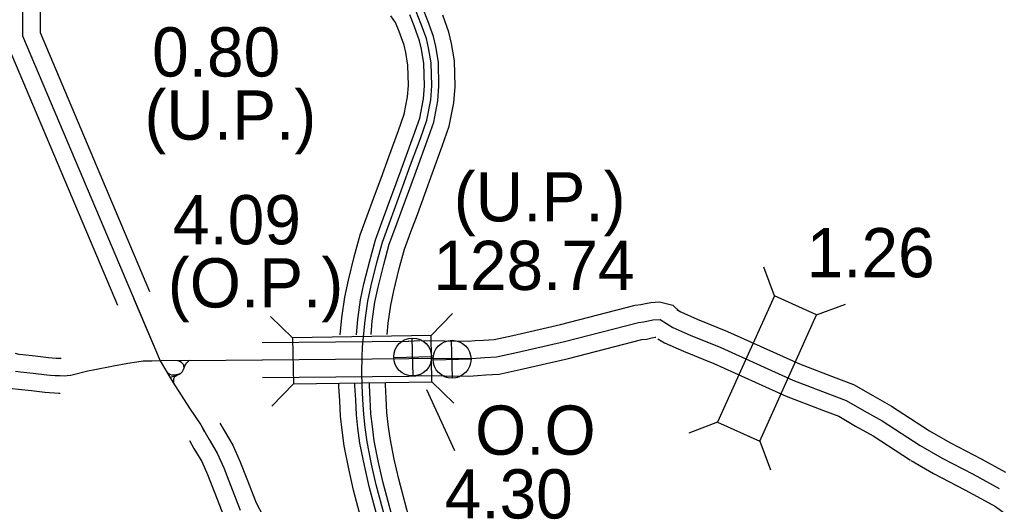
# Model space of a CAD drawing. Extents: x 31699 to 244310, y -8841 to 11474.
# Drawn here: x 103591 to 104151, y 1600 to 1877 of the extents above; entities that cross this region are included whole.
import ezdxf

# ---------------------------------------------------------------- set-up
doc = ezdxf.new("R2010")
doc.units = 0
for name, color, linetype in [('B_Logo', 7, 'Continuous'), ('Level 21', 7, 'Continuous'), ('New Level (0)', 7, 'Continuous'), ('R_XS_EARTHWORK_STAGE1', 7, 'Continuous'), ('R_XS_EARTHWORK_STAGE2', 7, 'Continuous'), ('S_AREA_CALC', 7, 'Continuous'), ('S_WALL', 7, 'Continuous'), ('S_WALL_ANNOT', 7, 'Continuous')]:
    doc.layers.add(name, color=color, linetype=linetype)

msp = doc.modelspace()

# ---------------------------------------------------------------- linework, layer by layer
at = {"layer": 'B_Logo'}
for points in [[(103592.1, 1985.36), (103592.41, 1867.74), (103671.07, 1681.84), (103676.64, 1672.5)], [(103800.42, 1589.7), (103794.73, 1611), (103792.09, 1622.76), (103789.56, 1635.45), (103788.46, 1643.77), (103787.64, 1651.22), (103787.19, 1659.76), (103786.69, 1667.69), (103786.6, 1675.49), (103786.76, 1683.77), (103786.97, 1689.91), (103788.38, 1704.95), (103789.95, 1716.06), (103791.83, 1724.97), (103795.09, 1738.04), (103798.3, 1749.78), (103802.15, 1760.2), (103805.8, 1770.08), (103810.08, 1781.85), (103814.49, 1793.94), (103820.03, 1809.13), (103823.68, 1819.55), (103825.97, 1831.14), (103826.53, 1839.16), (103826.19, 1852.29), (103824.75, 1860.87), (103823.58, 1866.19), (103820.33, 1874.93), (103817.73, 1881.75)], [(103820.44, 1683.44), (103847.59, 1683.17), (103852.05, 1683.43), (103856.91, 1683.78), (103863.69, 1684.21), (103875.04, 1686.66), (103902.52, 1692.83), (103944.84, 1703.83), (103947.83, 1704.21), (103950.68, 1704.79), (103953.14, 1705.23), (103957.2, 1705.57)], [(103957.2, 1705.57), (103964.43, 1700.95), (103974.51, 1696.55), (103991.96, 1689.43), (104033.14, 1670.84), (104054.27, 1662.72), (104063.73, 1659.24), (104074.03, 1653.25), (104084.4, 1647.45), (104105.99, 1633.41)], [(103687.77, 1681.99), (103813.53, 1683.1)], [(103813.53, 1683.1), (103820.44, 1683.44)], [(103687.77, 1681.99), (103671.07, 1681.84), (103666.28, 1681.74), (103661.49, 1681.65), (103657.77, 1681.04), (103652.66, 1680.27), (103644.38, 1678.77), (103632.84, 1676.53), (103629.79, 1675.87), (103620.06, 1673.48), (103617.83, 1673.18), (103616.21, 1673.06), (103613.45, 1673.2), (103611.12, 1673.27), (103608.47, 1673.45), (103606.2, 1673.68), (103598.55, 1674.54), (103591.23, 1675.29), (103588.38, 1675.71)], [(103676.64, 1672.5), (103679.74, 1673.28), (103681, 1673.75), (103681.97, 1674.24), (103682.91, 1674.84), (103683.89, 1675.75), (103684.57, 1676.83), (103684.94, 1677.84), (103685.35, 1679.07), (103685.77, 1679.96), (103686.4, 1680.7), (103687.77, 1681.99)], [(103684.57, 1676.83), (103684.79, 1677.94), (103684.77, 1678.73), (103684.69, 1679.28), (103684.44, 1679.8), (103683.99, 1680.34), (103683.31, 1680.99), (103682.35, 1681.56), (103681.42, 1681.93)], [(103681.97, 1674.24), (103680.3, 1673.84), (103679.28, 1673.7), (103678.47, 1673.67), (103677.91, 1673.68), (103677.31, 1673.82), (103676.69, 1674.08), (103676.06, 1674.43), (103675.11, 1675.07)], [(103676.64, 1672.5), (103678.31, 1669.71), (103688, 1654.83), (103694.32, 1645.14), (103699.09, 1636.83), (103703.84, 1628.99), (103707.54, 1620.66), (103711.41, 1610.66), (103716.96, 1596.49)], [(103681.97, 1674.24), (103680.08, 1673.14), (103679.43, 1672.69), (103679.1, 1672.38), (103678.76, 1671.64), (103678.72, 1670.89), (103678.77, 1669)], [(104105.99, 1633.41), (104118.59, 1626.12), (104136.35, 1616.94), (104151.29, 1608.82)]]:
    msp.add_lwpolyline(points, dxfattribs=at)
at = {"layer": 'Level 21'}
for p, q in [((103815.88, 1673.2), (103815.38, 1694.9)), ((103838.42, 1671.91), (103837.92, 1693.61)), ((103804.78, 1683.8), (103826.48, 1684.3)), ((103827.32, 1682.51), (103849.02, 1683.01))]:
    msp.add_line(p, q, dxfattribs=at)
for centre in [(103815.63, 1684.05), (103838.17, 1682.76)]:
    msp.add_circle(centre, 10.85, dxfattribs=at)
at = {"layer": 'New Level (0)'}
for points in [[(103774.23, 1696.81), (103775.14, 1706.51), (103776.81, 1718.36), (103778.83, 1727.95), (103782.19, 1741.42), (103785.6, 1753.86), (103789.64, 1764.82), (103793.28, 1774.68), (103797.56, 1786.41), (103801.96, 1798.51), (103807.48, 1813.62), (103810.78, 1823.06), (103812.72, 1832.91), (103813.19, 1839.45), (103812.89, 1851.01), (103811.66, 1858.32), (103810.75, 1862.41), (103807.85, 1870.23), (103805.84, 1875.51), (103803.22, 1879.33)], [(103783.43, 1696.81), (103784.25, 1705.44), (103785.85, 1716.78), (103787.77, 1725.9), (103791.05, 1739.1), (103794.33, 1751.06), (103798.24, 1761.65), (103801.89, 1771.52), (103806.17, 1783.27), (103810.58, 1795.37), (103816.11, 1810.54), (103819.65, 1820.65), (103821.83, 1831.69), (103822.36, 1839.25), (103822.03, 1851.89), (103820.66, 1860.08), (103819.57, 1865.01), (103816.43, 1873.46), (103814.01, 1879.8)], [(103791.82, 1696.97), (103792.52, 1704.46), (103794.06, 1715.33), (103795.89, 1724.03), (103799.12, 1736.99), (103802.27, 1748.51), (103806.06, 1758.76), (103809.71, 1768.65), (103814, 1780.42), (103818.41, 1792.52), (103823.96, 1807.73), (103827.71, 1818.45), (103830.1, 1830.59), (103830.7, 1839.06), (103830.35, 1852.69), (103828.84, 1861.67), (103827.58, 1867.37), (103824.23, 1876.39), (103821.44, 1883.7)], [(103801.03, 1696.98), (103801.63, 1703.39), (103803.09, 1713.75), (103804.83, 1721.98), (103807.99, 1734.67), (103811.01, 1745.71), (103814.65, 1755.58), (103818.32, 1765.49), (103822.61, 1777.28), (103827.02, 1789.38), (103832.59, 1804.65), (103836.57, 1816.04), (103839.21, 1829.37), (103839.88, 1838.86), (103839.5, 1853.58), (103837.84, 1863.42), (103836.4, 1869.96), (103832.81, 1879.62)], [(103865.54, 1297), (103854.85, 1335.72), (103844.44, 1373.75), (103839.16, 1394.74), (103830.34, 1425.94), (103824.27, 1449.37), (103816.63, 1476.39), (103811.96, 1495.44), (103805.37, 1519.6), (103800.26, 1538.8), (103794.57, 1559.15), (103787.53, 1586.3), (103781.77, 1607.82), (103779.04, 1620), (103776.4, 1633.27), (103775.22, 1642.16), (103774.34, 1650.15), (103773.88, 1658.99), (103773.37, 1667.19), (103773.34, 1669.12)], [(103875.05, 1297), (103863.69, 1338.14), (103853.31, 1376.08), (103848.02, 1397.11), (103839.19, 1428.34), (103833.12, 1451.77), (103825.49, 1478.73), (103820.84, 1497.74), (103814.22, 1521.99), (103809.1, 1541.22), (103803.42, 1561.53), (103796.4, 1588.64), (103790.68, 1610.01), (103788.01, 1621.89), (103785.45, 1634.77), (103784.32, 1643.27), (103783.48, 1650.89), (103783.03, 1659.52), (103782.53, 1667.53), (103782.51, 1669.12)], [(103883.69, 1297), (103871.73, 1340.35), (103861.37, 1378.2), (103856.07, 1399.26), (103847.23, 1430.52), (103841.16, 1453.95), (103833.55, 1480.86), (103828.9, 1499.83), (103822.27, 1524.15), (103817.14, 1543.41), (103811.47, 1563.7), (103804.45, 1590.76), (103798.77, 1612), (103796.16, 1623.62), (103793.67, 1636.13), (103792.59, 1644.27), (103791.79, 1651.56), (103791.35, 1659.99), (103790.86, 1667.84), (103790.84, 1669.11)], [(103893.2, 1297), (103880.57, 1342.78), (103870.24, 1380.52), (103864.93, 1401.62), (103856.08, 1432.92), (103850.01, 1456.35), (103842.42, 1483.2), (103837.78, 1502.13), (103831.12, 1526.54), (103825.98, 1545.83), (103820.32, 1566.09), (103813.32, 1593.09), (103807.68, 1614.19), (103805.13, 1625.52), (103802.72, 1637.63), (103801.69, 1645.37), (103800.93, 1652.3), (103800.5, 1660.52), (103800.02, 1668.18), (103800.01, 1669.27)]]:
    msp.add_lwpolyline(points, dxfattribs=at)
at = {"layer": 'R_XS_EARTHWORK_STAGE1'}
for p, q in [((104022.75, 1718.98), (104016.52, 1735.44)), ((104046.81, 1708.11), (104063.27, 1714.34)), ((103746.95, 1695.05), (103734.31, 1707.3)), ((103826.14, 1696.27), (103838.39, 1708.9)), ((103747.36, 1668.65), (103735.1, 1656.01)), ((103826.55, 1669.87), (103839.18, 1657.62)), ((103990.16, 1646.79), (103973.7, 1640.56)), ((104014.23, 1635.93), (104020.45, 1619.46))]:
    msp.add_line(p, q, dxfattribs=at)
for points in [[(104014.23, 1635.93), (104046.81, 1708.11), (104022.75, 1718.98), (103990.16, 1646.79)], [(103747.36, 1668.65), (103826.55, 1669.87), (103826.14, 1696.27), (103746.95, 1695.05)]]:
    msp.add_lwpolyline(points, close=True, dxfattribs=at)
at = {"layer": 'R_XS_EARTHWORK_STAGE2'}
for points in [[(103820.54, 1693.44), (103847.34, 1693.17), (103851.4, 1693.41), (103856.23, 1693.75), (103862.31, 1694.15), (103872.89, 1696.43), (103900.17, 1702.55), (103942.94, 1713.67), (103946.2, 1714.09), (103948.81, 1714.61), (103951.84, 1715.15), (103956.81, 1715.57), (103964.48, 1713.77), (103968.3, 1710.12)], [(103966.78, 1711.31), (103969.16, 1709.8), (103978.4, 1705.76), (103995.9, 1698.62), (104036.99, 1680.07), (104057.79, 1672.08), (104068, 1668.33), (104078.99, 1661.93), (104089.57, 1656.01), (104111.44, 1641.79)], [(103820.34, 1673.44), (103847.84, 1673.16), (103852.7, 1673.46), (103857.58, 1673.8), (103865.07, 1674.28), (103877.19, 1676.89), (103904.87, 1683.11), (103946.73, 1693.99), (103949.45, 1694.34), (103952.56, 1694.97), (103954.44, 1695.3), (103954.83, 1695.34)], [(103956.01, 1694.46), (103959.71, 1692.1), (103970.61, 1687.34), (103988.01, 1680.24), (104029.29, 1661.61), (104050.75, 1653.36), (104059.45, 1650.16), (104069.08, 1644.56), (104079.23, 1638.88), (104100.54, 1625.02)], [(103614.43, 1683.18), (103613.69, 1683.19), (103611.62, 1683.26), (103609.31, 1683.42), (103607.26, 1683.62), (103599.61, 1684.48), (103592.47, 1685.21), (103590.4, 1685.52), (103588.39, 1686.05)], [(103687.77, 1681.99), (103671.07, 1681.84), (103666.28, 1681.74), (103661.49, 1681.65), (103657.77, 1681.04), (103652.66, 1680.27), (103644.38, 1678.77), (103632.84, 1676.53), (103629.79, 1675.87), (103620.06, 1673.48), (103617.83, 1673.18), (103616.21, 1673.06), (103614.37, 1673.18), (103614.27, 1673.18)], [(103676.64, 1672.5), (103678.31, 1669.71), (103688, 1654.83), (103694.32, 1645.14), (103696.53, 1641.29)], [(103613.97, 1663.19), (103613.21, 1663.2), (103610.62, 1663.28), (103607.63, 1663.48), (103605.13, 1663.74), (103597.48, 1664.6), (103589.99, 1665.36), (103586.37, 1665.89), (103583.28, 1666.71)], [(103705.21, 1646.27), (103707.7, 1641.91), (103712.72, 1633.63), (103716.78, 1624.49), (103720.73, 1614.29), (103726.06, 1600.67), (103729.77, 1593.67)], [(104111, 1642.06), (104123.39, 1634.89), (104141.03, 1625.77), (104154.9, 1618.24)], [(103687.85, 1636.32), (103690.47, 1631.75), (103694.96, 1624.35), (103698.3, 1616.82), (103702.09, 1607.03), (103707.86, 1592.32)], [(104100.98, 1624.75), (104113.78, 1617.34), (104131.66, 1608.1), (104145.36, 1600.66)], [(104145.36, 1600.66), (104149.2, 1598.57), (104164.29, 1587.4), (104175.16, 1579.5), (104191.28, 1569.51), (104213.27, 1557.04)]]:
    msp.add_lwpolyline(points, dxfattribs=at)
at = {"layer": 'S_AREA_CALC'}
for points in [[(103582.1, 1985.34), (103582.41, 1865.7), (103646.7, 1713.77)], [(103602.1, 1985.39), (103602.4, 1869.78), (103665.12, 1721.56)], [(103655.91, 1717.67), (103671.07, 1681.84), (103676.64, 1672.5)], [(103813.04, 1693.09), (103819.95, 1693.43)], [(103729.44, 1692.36), (103813.44, 1693.1)], [(103687.77, 1681.99), (103729.53, 1682.36)], [(103676.64, 1672.5), (103679.74, 1673.28), (103681, 1673.75), (103681.97, 1674.24), (103682.91, 1674.84), (103683.89, 1675.75), (103684.57, 1676.83), (103684.94, 1677.84), (103685.35, 1679.07), (103685.77, 1679.96), (103686.4, 1680.7), (103687.77, 1681.99)], [(103684.57, 1676.83), (103684.79, 1677.94), (103684.77, 1678.73), (103684.69, 1679.28), (103684.44, 1679.8), (103683.99, 1680.34), (103683.31, 1680.99), (103682.35, 1681.56), (103681.42, 1681.93)], [(103681.97, 1674.24), (103680.3, 1673.84), (103679.28, 1673.7), (103678.47, 1673.67), (103677.91, 1673.68), (103677.31, 1673.82), (103676.69, 1674.08), (103676.06, 1674.43), (103675.11, 1675.07)], [(103681.97, 1674.24), (103680.08, 1673.14), (103679.43, 1672.69), (103679.1, 1672.38), (103678.76, 1671.64), (103678.72, 1670.89), (103678.77, 1669)], [(103729.62, 1672.36), (103813.62, 1673.1)], [(103814.02, 1673.12), (103820.93, 1673.45)]]:
    msp.add_lwpolyline(points, dxfattribs=at)
at = {"layer": 'S_WALL_ANNOT'}
msp.add_line((103839.71, 1630.43), (103823.73, 1665.29), dxfattribs=at)

# ---------------------------------------------------------------- texts
at = {"layer": 'S_WALL'}
for s, p in [('0.80', (103666.51, 1844.52)), ('(U.P.)', (103662.14, 1808.39)), ('(U.P.)', (103839.16, 1761.62)), ('4.09', (103678.43, 1748.51)), ('1.26', (104041.07, 1729.66)), ('128.74', (103827.45, 1722.4)), ('(O.P.)', (103675.52, 1712.38))]:
    msp.add_text(s, height=28.16, dxfattribs=at).set_placement(p)
at = {"layer": 'S_WALL_ANNOT'}
for s, p in [('O.O', (103851.33, 1628.13)), ('4.30', (103833.96, 1591.65))]:
    msp.add_text(s, height=28.16, dxfattribs=at).set_placement(p)

doc.saveas('drawing.dxf')
